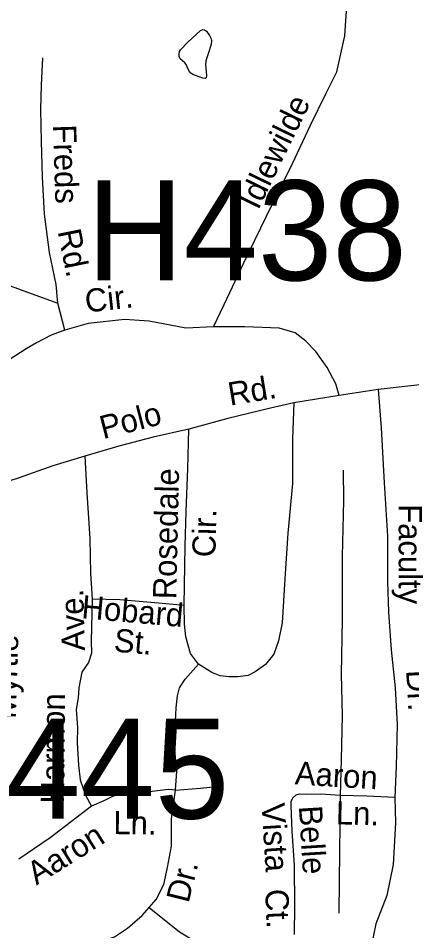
# Model space of a CAD drawing. Extents: x 1547597 to 1699558, y 810033 to 920809.
# Drawn here: x 1619925 to 1621536, y 869722 to 873463 of the extents above; entities that cross this region are included whole.
import ezdxf

# ---------------------------------------------------------------- set-up
doc = ezdxf.new("R2010")
doc.units = 0
for name, color, linetype in [('Exist Hydrographic Misc Water Feature', 7, 'Continuous'), ('Exist Road Non-System Type 51', 7, 'Continuous'), ('Exist Road Non-System Type 51 Label', 7, 'Continuous'), ('Exist Road Primary US Structure Non-Sys NCDOT Number Label', 7, 'Continuous'), ('Exist Road Secondary Structure Standard Bridge Number Label', 7, 'Continuous')]:
    doc.layers.add(name, color=color, linetype=linetype)

msp = doc.modelspace()

# ---------------------------------------------------------------- linework, layer by layer
at = {"layer": 'Exist Hydrographic Misc Water Feature'}
msp.add_lwpolyline([(1620589.3, 873334.5), (1620619.3, 873365.5), (1620670.7, 873412.7), (1620680.2, 873416.8), (1620687.4, 873415.6), (1620695.3, 873410.8), (1620708.3, 873393.3), (1620714.2, 873378.7), (1620716, 873370.8), (1620714.3, 873357.5), (1620706.8, 873329.2), (1620696.6, 873301.6), (1620693, 873286.9), (1620692.1, 873272.1), (1620694, 873247), (1620695.4, 873227.6), (1620694.4, 873219.7), (1620690.2, 873216.8), (1620680.8, 873218), (1620640, 873232.5), (1620631, 873238.3), (1620625.4, 873246.4), (1620616.9, 873263.9), (1620612.8, 873273.5), (1620606.5, 873280.7), (1620588.4, 873296.9), (1620583.3, 873306.9), (1620583.4, 873317.4), (1620585.1, 873327.3), (1620589.3, 873334.5)], dxfattribs=at)
at = {"layer": 'Exist Road Non-System Type 51'}
for p, q in [((1620115.1, 872184.8), (1620086.5, 872295)), ((1621398.9, 871941), (1621239.6, 871916.2)), ((1621239.6, 871916.2), (1621053.9, 871886.1)), ((1620574.9, 870376), (1620565.8, 870462.2)), ((1620569.1, 870298.5), (1620574.9, 870376))]:
    msp.add_line(p, q, dxfattribs=at)
for points in [[(1620724.9, 872197.8), (1620768, 872289.4), (1620847.7, 872458.3), (1620941.9, 872651.3), (1621048.1, 872867.9), (1621122, 873025.1), (1621185.3, 873156.2), (1621230.3, 873243.8), (1621262, 873391.7), (1621273.1, 873555.6), (1621257.4, 873702.3), (1621234.5, 873874.9), (1621231, 874015.4), (1621221.5, 874152.9), (1621205.5, 874309.6), (1621186.3, 874453.5), (1621157.7, 874543)], [(1620086.5, 872295), (1620079.3, 872371.2), (1620052.8, 872503.4), (1620032.5, 872659.6), (1620024.2, 872811.6), (1620019.8, 872957.6), (1620017.2, 873089.7), (1620020.5, 873189.5), (1620025.7, 873301.5)], [(1619679.5, 872739.6), (1619757.9, 872598.7), (1619812.7, 872476.1), (1619841.8, 872413.9), (1619861.5, 872389.7), (1619895.3, 872365.2), (1619976.9, 872334.3), (1620086.5, 872295)], [(1620724.9, 872197.8), (1620611, 872193.1), (1620461.5, 872220.8), (1620359.5, 872228.1), (1620211.5, 872211.7), (1620115.1, 872184.8)], [(1621239.6, 871916.2), (1621225.5, 871964), (1621190.1, 872031.3), (1621143.5, 872097.1), (1621102.2, 872139.5), (1621058.5, 872174), (1620992.8, 872192.8), (1620852.8, 872198.4), (1620724.9, 872197.8)], [(1620115.1, 872184.8), (1620059.1, 872163.5), (1619998.8, 872132.1), (1619956.5, 872108.6), (1619887.9, 872063.3), (1619815.1, 871984.4), (1619725.9, 871867.3), (1619650.6, 871740.2), (1619570.8, 871575.3), (1619516.6, 871483.8)], [(1621804, 871983.5), (1621605.9, 871964), (1621398.9, 871941)], [(1621398.9, 871941), (1621411.9, 871784), (1621423.4, 871558.1), (1621436.9, 871339.9), (1621437, 871154), (1621441.6, 871028), (1621451.9, 870873.9), (1621468.1, 870717.9), (1621476.5, 870567.8), (1621472.6, 870395.8), (1621467.2, 870268)], [(1621053.9, 871886.1), (1620958.3, 871864.2), (1620783.2, 871821.7), (1620623.6, 871778.1)], [(1621053.9, 871886.1), (1621048.6, 871738.5), (1621047.7, 871556.3), (1621029.4, 871352.5), (1621017.3, 871164.9), (1621005.3, 870985), (1620990.6, 870911.3), (1620971.8, 870855.4), (1620937.6, 870813.9), (1620895.1, 870784.3), (1620865.8, 870768.5), (1620824.7, 870762.5), (1620789.1, 870763.5), (1620751.3, 870767.8), (1620717.2, 870780.3), (1620663.6, 870814.8)], [(1620623.6, 871778.1), (1620476.8, 871746.3), (1620337, 871709.1), (1620197.2, 871668.4)], [(1620604.3, 871055.6), (1620605.4, 871139.4), (1620609, 871299.4), (1620612.7, 871441.3), (1620618.7, 871617.2), (1620623.6, 871778.1)], [(1620197.2, 871668.4), (1620066.3, 871627.6), (1619928.9, 871579.3), (1619747.9, 871522.2), (1619626.7, 871497.6)], [(1620197.2, 871668.4), (1620206.1, 871517.9), (1620217.6, 871329.8), (1620220.2, 871187.9), (1620226.8, 871081.9)], [(1621256.1, 871609.9), (1621256.8, 871486), (1621252.1, 871256.2), (1621251.3, 870998.2), (1621246.9, 870774.4), (1621250.9, 870604.2), (1621247, 870422.4), (1621243.2, 870276.6)], [(1620226.8, 871081.9), (1620222.9, 870907.9), (1620224.5, 870860), (1620212.1, 870822), (1620185.5, 870782.3), (1620173, 870718.6), (1620170.3, 870676.6), (1620162, 870628.7), (1620167.1, 870554.8), (1620166.4, 870492.8), (1620171.8, 870400.5), (1620177.9, 870341.4), (1620200.3, 870278.1), (1620224.8, 870233.3)], [(1620604.3, 871055.6), (1620498.6, 871064.7), (1620340.8, 871078.6), (1620226.8, 871081.9)], [(1620663.6, 870814.8), (1620630.1, 870859.4), (1620610.9, 870927.6), (1620605.5, 870979.5), (1620604.3, 871055.6)], [(1620565.8, 870462.2), (1620566.9, 870554.1), (1620571.8, 870636), (1620576.4, 870685.9), (1620584.6, 870717.8), (1620609, 870753.5), (1620663.6, 870814.8)], [(1620569.1, 870298.5), (1620538.5, 870300.6), (1620450.9, 870290.4), (1620408, 870284.5), (1620353.1, 870284.3), (1620310.3, 870272), (1620274.7, 870254.6), (1620224.8, 870233.3)], [(1620461.1, 869817.8), (1620489.9, 869850.7), (1620520.5, 869912.3), (1620536.5, 869980.9), (1620552.8, 870068.6), (1620552.8, 870180.7), (1620569.1, 870298.5)], [(1620569.1, 870298.5), (1620671, 870306.7), (1620760.6, 870316.9)], [(1621243.2, 870276.6), (1621163.5, 870281.4), (1621107.4, 870280.1), (1621075.5, 870282.4), (1621061.6, 870277.7), (1621049.3, 870266.7), (1621041, 870252.3), (1621041.1, 870234.8), (1621045.8, 870130.7), (1621054.3, 869990.6), (1621056.3, 869822.7), (1621055.2, 869706.8)], [(1621243.2, 870276.6), (1621242.1, 870160.5), (1621239.5, 869926.6), (1621238.1, 869794.8)], [(1621467.2, 870268), (1621353.2, 870273.3), (1621243.2, 870276.6)], [(1621467.2, 870268), (1621469.9, 870163.9), (1621460, 869994), (1621434.6, 869866.4), (1621389.5, 869750.9), (1621370.3, 869657.2), (1621361.3, 869559.3), (1621368.3, 869469.3), (1621395.5, 869397), (1621407.2, 869375.2)], [(1620224.8, 870233.3), (1620055.6, 870102.8), (1619927.2, 870015.5)], [(1619454.5, 869844.3), (1619517.7, 869772.9), (1619603.3, 869713.8), (1619676.4, 869672), (1619746.1, 869645.1), (1619904.8, 869634.3), (1620049.5, 869632.2), (1620137.1, 869638.3), (1620237, 869668.9), (1620318.5, 869697.5), (1620371.5, 869733.3), (1620432.2, 869784.5), (1620461.1, 869817.8)], [(1620461.1, 869817.8), (1620585.5, 869718.2), (1620651.1, 869677.4)]]:
    msp.add_lwpolyline(points, dxfattribs=at)

# ---------------------------------------------------------------- texts
at = {"layer": 'Exist Road Non-System Type 51 Label'}
for s, rotation, p in [('Idlewilde', 63.9916, (1620907.1, 872674)), ('Freds', 271.743, (1620066.9, 873026.3)), ('Rd.', 281.3468, (1620085.6, 872589.9)), ('Cir.', 6.3242, (1620202.9, 872256.5)), ('Rd.', 9.5609, (1620792.3, 871874.7)), ('Polo', 14.4537, (1620272.4, 871737.2)), ('Rosedale', 88.694, (1620571.3, 871080.5)), ('Faculty', 270.0081, (1621483, 871470.8)), ('Cir.', 88.513, (1620731.9, 871252.5)), ('Ave.', 91.6542, (1620198, 870870.7)), ('Hobard', 354.998, (1620181.3, 871003.7)), ('St.', 354.998, (1620313.9, 870866.9)), ('Myrtle', 88.2238, (1619914.6, 870590.1)), ('Dr.', 273.1886, (1621513.4, 870789.5)), ('Harmon', 89.3908, (1620111.9, 870243.1)), ('Aaron', 356.5392, (1621055.9, 870322.3)), ('Vista', 273.4986, (1620921.2, 870243.5)), ('Ln.', 358.3172, (1621224.8, 870158.8)), ('Ln.', 359.3608, (1620313.9, 870118.3)), ('Belle', 273.4986, (1621074, 870232.8)), ('Aaron', 32.0258, (1619999, 869907)), ('Dr.', 75.7872, (1620621.7, 869832.4)), ('Ct.', 272.3682, (1620936, 869891.7))]:
    msp.add_text(s, height=95, rotation=rotation, dxfattribs=at).set_placement(p)
at = {"layer": 'Exist Road Primary US Structure Non-Sys NCDOT Number Label'}
msp.add_text('H438', height=410.1, dxfattribs=at).set_placement((1620205.4, 872388.7))
at = {"layer": 'Exist Road Secondary Structure Standard Bridge Number Label'}
msp.add_text('445', height=410.1, dxfattribs=at).set_placement((1619874.4, 870181.9))

doc.saveas('drawing.dxf')
